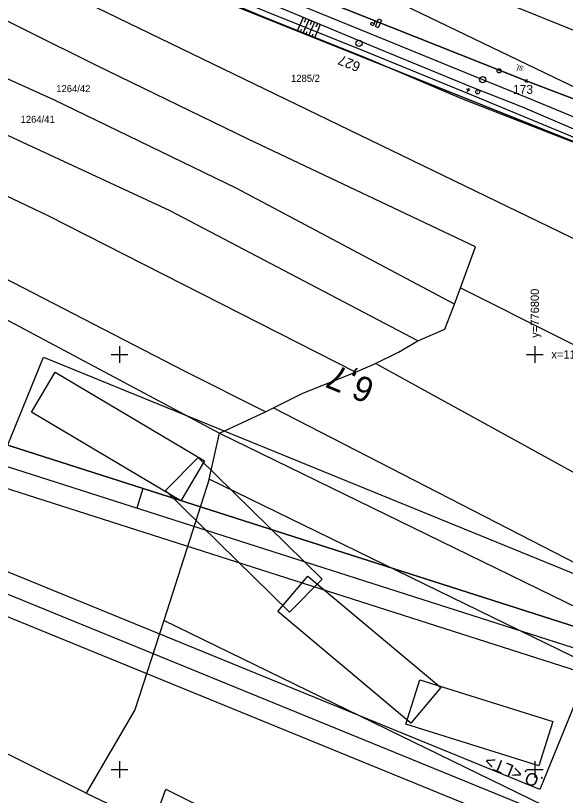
# Model space of a CAD drawing. Extents: x -779302 to -774398, y -1144902 to -1142831.
# Drawn here: x -776925.1 to -776792.6, y -1144106.2 to -1143918.4 of the extents above; entities that cross this region are included whole.
import ezdxf

# ---------------------------------------------------------------- set-up
doc = ezdxf.new("R2010")
doc.units = 0
for name, color, linetype in [('hektosit - Vrstva 5', 7, 'Continuous'), ('Hranice parcel', 7, 'Continuous'), ('legenda I_5_2 - Vrstva 53', 7, 'Continuous'), ('Parcelní čísla', 7, 'Continuous'), ('SŽDC', 7, 'Continuous'), ('Vrstva 1', 7, 'Continuous'), ('Vrstva 21', 7, 'Continuous'), ('zjednodus_g_situ-seda - Vrstva 1', 7, 'Continuous'), ('zjednodus_g_situ-seda - Vrstva 33', 7, 'Continuous'), ('zjednodus_g_situ-seda - Vrstva 48', 7, 'Continuous'), ('zjednodus_g_situ-seda - Vrstva 49', 7, 'Continuous'), ('zjednodus_g_situ-seda - Vrstva 50', 7, 'Continuous'), ('zjednodus_g_situ-seda - Vrstva 63', 7, 'Continuous'), ('zjednodus_g_situ-seda - Vrstva 7', 7, 'Continuous')]:
    doc.layers.add(name, color=color, linetype=linetype)

msp = doc.modelspace()

# ---------------------------------------------------------------- linework, layer by layer
at = {"layer": 'hektosit - Vrstva 5'}
for p, q in [((-776900, -1143998), (-776900, -1144002)), ((-776800, -1143998), (-776800, -1144002)), ((-776902, -1144000), (-776898, -1144000)), ((-776802, -1144000), (-776798, -1144000)), ((-776900, -1144098), (-776900, -1144102)), ((-776800, -1144098), (-776800, -1144102)), ((-776902, -1144100), (-776898, -1144100)), ((-776802, -1144100), (-776798, -1144100))]:
    msp.add_line(p, q, dxfattribs=at)
at = {"layer": 'Hranice parcel'}
for p, q in [((-776819.3, -1143987.88), (-776817.86, -1143983.94)), ((-776843.21, -1144004.32), (-776838.37, -1144002.22)), ((-776875.92, -1144018.96), (-776864.86, -1144013.82)), ((-776864.86, -1144013.82), (-776862.96, -1144012.88)), ((-776878.46, -1144030.07), (-776875.92, -1144018.96)), ((-776878.46, -1144030.07), (-776889.31, -1144064.09)), ((-776908.05, -1144105.74), (-776891.97, -1144113.31))]:
    msp.add_line(p, q, dxfattribs=at)
for points in [[(-776970.83, -1143876.37), (-776959.34, -1143880.62), (-776893.47, -1143907.54), (-776747.29, -1143966.09)], [(-776755.18, -1143951.9), (-776802.08, -1143934.12), (-776861.29, -1143910.51), (-776911.17, -1143889.61), (-776911.85, -1143884.6)], [(-776767.95, -1143981.96), (-776771.13, -1143981.54), (-776923.23, -1143907.82), (-776964.5, -1143886.48)], [(-776817.86, -1143983.94), (-776814.26, -1143974.07), (-776869.06, -1143948.13), (-776905.56, -1143930.42), (-776989.05, -1143888.84)], [(-776659.21, -1143979.86), (-776740.86, -1143942.01), (-776843.03, -1143900.79), (-776856.4, -1143896.55)], [(-776819.3, -1143987.88), (-776871.91, -1143959.94), (-776915.87, -1143938.7), (-776942.03, -1143926.84), (-776978.29, -1143909.65), (-777001.23, -1143897.87)], [(-776828.14, -1143996.73), (-776887.84, -1143965.39), (-776966.84, -1143928.84), (-777014.7, -1143905.69)], [(-776755.18, -1143951.9), (-776789.16, -1143936.23), (-776842.24, -1143910.67)], [(-776843.21, -1144004.32), (-776917.2, -1143966.59), (-777028.37, -1143913.63)], [(-776864.86, -1144013.82), (-776884.37, -1144004.05), (-776998.38, -1143945.16), (-777044.79, -1143923.17)], [(-777059.08, -1143931.47), (-777007.46, -1143954.02), (-776949.67, -1143979.74), (-776875.92, -1144018.96)], [(-776817.86, -1143983.94), (-776769.85, -1144008.09), (-776716.84, -1144033.79), (-776676.48, -1144050.89), (-776651.82, -1144060.64), (-776612.85, -1144073.99)], [(-776828.14, -1143996.73), (-776821.64, -1143993.91), (-776819.3, -1143987.88)], [(-776838.37, -1144002.22), (-776832.85, -1143999.5), (-776828.14, -1143996.73)], [(-776614.75, -1144103.9), (-776686.85, -1144077.14), (-776704.99, -1144069.44), (-776742.59, -1144053.03), (-776764.83, -1144042.65), (-776838.37, -1144002.22)], [(-776862.96, -1144012.88), (-776855.85, -1144009.38), (-776843.21, -1144004.32)], [(-776862.96, -1144012.88), (-776783.91, -1144053.5), (-776724.69, -1144082.64), (-776701.51, -1144092.76), (-776678.86, -1144100.85), (-776615.7, -1144122.54)], [(-776875.92, -1144018.96), (-776765.86, -1144072.72), (-776722.96, -1144092.01), (-776674.41, -1144113.08), (-776634.6, -1144127.02), (-776616.22, -1144132.95)], [(-776617.13, -1144144.31), (-776682.18, -1144122.62), (-776745.61, -1144093.96), (-776787.51, -1144074.38), (-776878.46, -1144030.07)], [(-776908.05, -1144105.74), (-776962.58, -1144078.67), (-777023.09, -1144051.34), (-777045.94, -1144041.58)], [(-776889.31, -1144064.09), (-776896.32, -1144085.61), (-776908.05, -1144105.74)], [(-776621.48, -1144179.98), (-776706, -1144149.16), (-776785.2, -1144114.84), (-776889.31, -1144064.09)], [(-776891.97, -1144113.31), (-776888.89, -1144104.71), (-776778.83, -1144159.79), (-776712.37, -1144188.26), (-776625.84, -1144220.3)]]:
    msp.add_lwpolyline(points, dxfattribs=at)
at = {"layer": 'legenda I_5_2 - Vrstva 53'}
for points in [[(-776609.89, -1144021.72), (-776627.91, -1144012.39), (-776712.36, -1143980.08), (-776747.29, -1143966.09), (-776893.47, -1143907.54), (-776959.34, -1143880.62)], [(-776932.26, -1143880.54), (-776911.85, -1143884.6), (-776911.17, -1143889.61), (-776861.29, -1143910.51), (-776802.08, -1143934.12), (-776755.18, -1143951.9), (-776617.86, -1144008.92), (-776606.8, -1144013.63)]]:
    msp.add_lwpolyline(points, dxfattribs=at)
at = {"layer": 'SŽDC'}
for p, q in [((-776801.88, -1143934.32), (-776802.38, -1143933.82)), ((-776801.88, -1143933.92), (-776802.38, -1143934.42)), ((-776802.28, -1143934.32), (-776801.78, -1143933.82)), ((-776802.28, -1143933.92), (-776801.78, -1143934.42)), ((-776802.08, -1143934.12), (-776802.08, -1143934.12))]:
    msp.add_line(p, q, dxfattribs=at)
for points in [[(-776098.59, -1144230.98), (-776104.51, -1144228.21), (-776116.08, -1144223.44), (-776126.28, -1144219.86), (-776203.96, -1144186.83), (-776252.27, -1144167.08), (-776325.22, -1144137.73), (-776342.13, -1144130.92), (-776434.38, -1144092.81), (-776527.2, -1144055.02), (-776604.66, -1144024.21), (-776606.85, -1144023.34), (-776609.89, -1144021.72), (-776627.91, -1144012.39), (-776712.36, -1143980.08), (-776747.29, -1143966.09), (-776893.47, -1143907.54), (-776959.34, -1143880.62), (-776970.83, -1143876.37), (-776982.48, -1143870.69)], [(-776932.26, -1143880.54), (-776911.85, -1143884.6), (-776911.17, -1143889.61), (-776861.29, -1143910.51), (-776802.08, -1143934.12), (-776755.18, -1143951.9), (-776617.86, -1144008.92), (-776606.8, -1144013.63), (-776604, -1144014.82), (-776566.07, -1144030.95), (-776524.5, -1144047.63), (-776431.42, -1144085.55), (-776339.24, -1144124.31), (-776253.98, -1144158.55), (-776237.42, -1144165.58), (-776113.15, -1144215.23), (-776109.59, -1144216.67), (-776105.05, -1144218.51), (-776101.21, -1144220.07), (-776096.42, -1144222.78), (-776095.57, -1144223.11)]]:
    msp.add_lwpolyline(points, dxfattribs=at)
at = {"layer": 'Vrstva 1'}
msp.add_line((-776894.37, -1144032.28), (-776895.89, -1144037.03), dxfattribs=at)
for points in [[(-776606.88, -1143822.95), (-777806.9, -1143438.86), (-777897.43, -1143721.71), (-776697.42, -1144105.81)], [(-776700.65, -1144099.52), (-777891.15, -1143718.47), (-777803.66, -1143445.14), (-776613.17, -1143826.19)], [(-776619.45, -1143829.42), (-777605.19, -1143513.91), (-777689.63, -1143777.73), (-776703.89, -1144093.24)], [(-776703.89, -1144093.24), (-777689.63, -1143777.73), (-777605.19, -1143513.91), (-776619.45, -1143829.42)], [(-775713.68, -1144238.31), (-776879.99, -1143761.57), (-776992.36, -1144036.48), (-775826.05, -1144513.22)], [(-775828.78, -1144506.7), (-776985.84, -1144033.74), (-776877.25, -1143768.09), (-775720.2, -1144241.05)]]:
    msp.add_lwpolyline(points, close=True, dxfattribs=at)
at = {"layer": 'Vrstva 21'}
for points in [[(-776779.45, -1144057.4), (-776798.82, -1144104.8), (-776937.67, -1144048.04), (-776918.3, -1144000.64)], [(-776921.21, -1144013.93), (-776915.51, -1144004.3), (-776879.52, -1144025.62), (-776885.23, -1144035.25)], [(-776888.94, -1144032.82), (-776881.1, -1144024.84), (-776851.25, -1144054.14), (-776859.09, -1144062.12)], [(-776861.88, -1144061.98), (-776854.69, -1144053.4), (-776822.64, -1144080.27), (-776829.83, -1144088.85)], [(-776831.03, -1144089.12), (-776827.7, -1144078.43), (-776795.68, -1144088.43), (-776799.02, -1144099.12)]]:
    msp.add_lwpolyline(points, close=True, dxfattribs=at)
at = {"layer": 'zjednodus_g_situ-seda - Vrstva 1'}
msp.add_lwpolyline([(-776598.67, -1144021.52), (-776616.38, -1144014.26), (-776631.53, -1144008.05), (-776654.6, -1143998.59), (-776677.94, -1143989.03), (-776699.16, -1143980.33), (-776719.94, -1143971.81), (-776741.24, -1143963.08), (-776767.06, -1143952.49), (-776786.63, -1143944.47), (-776802.02, -1143938.15), (-776814.7, -1143932.96), (-776837.62, -1143923.56), (-776863.52, -1143912.95), (-776887.51, -1143903.12), (-776902.63, -1143896.92), (-776922.15, -1143888.92), (-776942.01, -1143880.78)], dxfattribs=at)
at = {"layer": 'zjednodus_g_situ-seda - Vrstva 33'}
msp.add_lwpolyline([(-776838.41, -1143919.69), (-776838.89, -1143920.85), (-776839.37, -1143920.65), (-776839.5, -1143920.54), (-776839.52, -1143920.31), (-776839.48, -1143920.21), (-776839.3, -1143920.06), (-776839.14, -1143920.08), (-776838.65, -1143920.27)], dxfattribs=at)
msp.add_lwpolyline([(-776837.72, -1143921.32), (-776838.4, -1143921.04), (-776837.64, -1143919.18), (-776836.95, -1143919.46)], close=True, dxfattribs=at)
at = {"layer": 'zjednodus_g_situ-seda - Vrstva 48'}
for p, q in [((-776855.82, -1143918.82), (-776856.61, -1143920.71)), ((-776855.13, -1143919.11), (-776855.52, -1143920.05)), ((-776854.44, -1143919.4), (-776855.22, -1143921.27)), ((-776853.75, -1143919.69), (-776854.13, -1143920.62)), ((-776853.05, -1143919.98), (-776853.83, -1143921.83)), ((-776857.14, -1143922.03), (-776856.61, -1143920.71)), ((-776856.44, -1143922.31), (-776856.18, -1143921.65)), ((-776855.75, -1143922.59), (-776855.22, -1143921.27)), ((-776854.35, -1143923.14), (-776853.83, -1143921.83)), ((-776852.36, -1143920.27), (-776852.75, -1143921.19)), ((-776851.67, -1143920.56), (-776852.43, -1143922.38)), ((-776855.05, -1143922.87), (-776854.79, -1143922.21)), ((-776853.66, -1143923.42), (-776853.39, -1143922.76)), ((-776852.96, -1143923.7), (-776852.43, -1143922.38))]:
    msp.add_line(p, q, dxfattribs=at)
at = {"layer": 'zjednodus_g_situ-seda - Vrstva 49'}
for points in [[(-776632.28, -1144010.5), (-776655.24, -1144000.62), (-776678.59, -1143991.16), (-776699.81, -1143982.69), (-776720.93, -1143974.16), (-776739.27, -1143966.19), (-776740.46, -1143965.68), (-776743.6, -1143964.4), (-776744.85, -1143963.84), (-776767.74, -1143955.02), (-776787.78, -1143946.98), (-776802.96, -1143940.45), (-776815.44, -1143935.53), (-776839.01, -1143925.84), (-776864.39, -1143915.25), (-776887.92, -1143905.39), (-776903.55, -1143899.04), (-776922.93, -1143890.99), (-776942.4, -1143884.3), (-776968.09, -1143872.66), (-776968.62, -1143873.09), (-776966.73, -1143877.64), (-776966.65, -1143877.66), (-776960.31, -1143879.96)], [(-776745.22, -1143966.39), (-776768.57, -1143956.81), (-776788.05, -1143948.79), (-776815.75, -1143937.29), (-776840.44, -1143927.18), (-776864.63, -1143917.51), (-776887.35, -1143908.08), (-776904.88, -1143900.89), (-776924.52, -1143892.68), (-776943.18, -1143885.14), (-776959.2, -1143878.5), (-776964.72, -1143876.26), (-776967.79, -1143875.28), (-776966.65, -1143877.66)], [(-776744.57, -1143967.58), (-776769.47, -1143958.42), (-776788.11, -1143949.89), (-776817.57, -1143938.46), (-776840.93, -1143928.5), (-776865.04, -1143918.88), (-776887.65, -1143909.3), (-776905.6, -1143902.46), (-776924.44, -1143894.29), (-776942.85, -1143887.03), (-776960.31, -1143879.96)]]:
    msp.add_lwpolyline(points, dxfattribs=at)
at = {"layer": 'zjednodus_g_situ-seda - Vrstva 50'}
msp.add_line((-776808.53, -1143931.73), (-776808.62, -1143931.69), dxfattribs=at)
msp.add_circle((-776808.58, -1143931.71), 0.5, dxfattribs=at)
at = {"layer": 'zjednodus_g_situ-seda - Vrstva 63'}
msp.add_line((-776842.27, -1143925.07), (-776842.36, -1143925.04), dxfattribs=at)
msp.add_circle((-776842.32, -1143925.06), 0.756, dxfattribs=at)
at = {"layer": 'zjednodus_g_situ-seda - Vrstva 7'}
for p, q in [((-776815.53, -1143936.47), (-776816.46, -1143936.09)), ((-776816.18, -1143936.74), (-776815.8, -1143935.82)), ((-776813.7, -1143936.76), (-776813.79, -1143936.73))]:
    msp.add_line(p, q, dxfattribs=at)
for centre, radius in [((-776812.56, -1143933.84), 0.75), ((-776813.74, -1143936.75), 0.5)]:
    msp.add_circle(centre, radius, dxfattribs=at)

# ---------------------------------------------------------------- texts
at = {"layer": 'hektosit - Vrstva 5'}
msp.add_text('y=776800', height=2, rotation=90, dxfattribs=at).set_placement((-776799, -1143996))
msp.add_text('x=1144000', height=2, dxfattribs=at).set_placement((-776796, -1144001))
at = {"layer": 'Parcelní čísla'}
for s, p in [('1285/2', (-776858.71, -1143934.35)), ('1264/42', (-776915.26, -1143936.83)), ('1264/41', (-776923.85, -1143944.23))]:
    msp.add_text(s, height=1.7, dxfattribs=at).set_placement(p)
at = {"layer": 'SŽDC'}
msp.add_text('173', height=2.16, dxfattribs=at).set_placement((-776805.24, -1143937.24))
at = {"layer": 'Vrstva 1'}
msp.add_text('.O.<LT>', height=3, rotation=157.7673, dxfattribs=at).set_placement((-776797.69, -1144102.02))
at = {"layer": 'zjednodus_g_situ-seda - Vrstva 50'}
msp.add_text('sl.', height=1.5, rotation=157.7415, dxfattribs=at).set_placement((-776802.58, -1143930.7))
at = {"layer": 'zjednodus_g_situ-seda - Vrstva 63'}
msp.add_text('627', height=2.4, rotation=157.7238, dxfattribs=at).set_placement((-776841.78, -1143929.83))
at = {"layer": 'zjednodus_g_situ-seda - Vrstva 7'}
msp.add_text('6,7', height=6, rotation=157.7415, dxfattribs=at).set_placement((-776838.16, -1144006.43))

doc.saveas('drawing.dxf')
